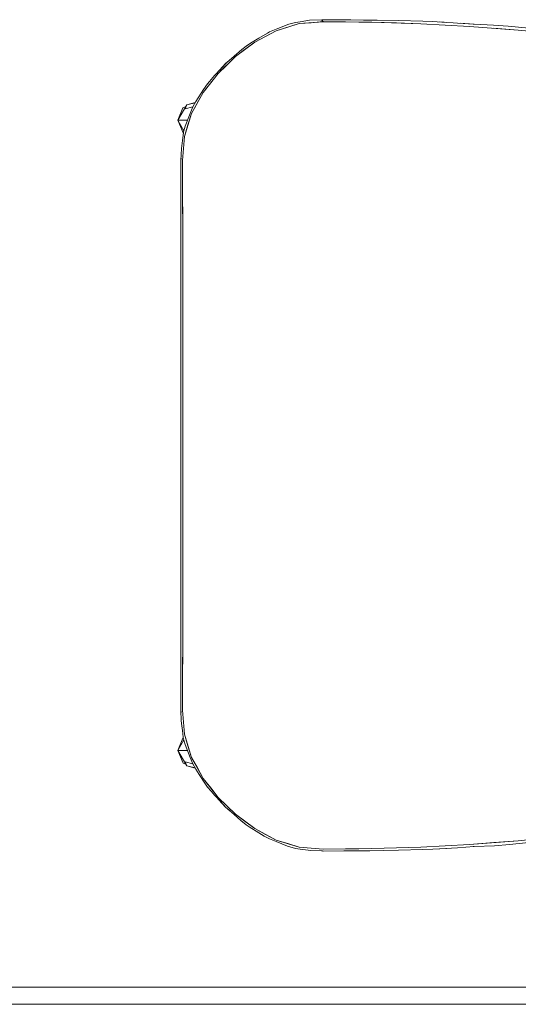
# Model space of a CAD drawing. Header units: millimetres. Extents: x 2 to 902, y -447 to 199.
# Tile 798 of 1056: x 22.191 to 22.771, y 180.925 to 182.072. Entities that reach past the tile are written whole.
import ezdxf

# ---------------------------------------------------------------- set-up
doc = ezdxf.new("R2010")
doc.units = ezdxf.units.MM
doc.header["$MEASUREMENT"] = 0
for name, color, linetype, lineweight in [('IFC-Elemento de mobília-Contorno', 152, 'Continuous', 5), ('IFC-Laje-Contorno', 134, 'Continuous', 5), ('IFC-Parede padrão-Contorno', 44, 'Continuous', 5)]:
    doc.layers.add(name, color=color, linetype=linetype, lineweight=lineweight)

msp = doc.modelspace()

# ---------------------------------------------------------------- linework, layer by layer
at = {"layer": 'IFC-Elemento de mobília-Contorno', "color": 7, "lineweight": 5}
for p, q in [((22.5163, 182.0671), (22.5443, 182.0692)), ((22.5163, 182.0671), (22.5443, 182.0692)), ((22.5175, 182.069), (22.5281, 182.0709)), ((22.5175, 182.069), (22.5281, 182.0709)), ((22.5281, 182.0709), (22.5436, 182.0715)), ((22.5281, 182.0709), (22.5436, 182.0715)), ((22.5408, 182.0689), (22.5443, 182.0692)), ((22.5408, 182.0689), (22.5443, 182.0692)), ((22.5425, 182.0714), (22.5436, 182.0715)), ((22.5426, 182.0712), (22.5433, 182.0703)), ((22.5426, 182.0712), (22.5435, 182.07)), ((22.5426, 182.0712), (22.5433, 182.0703)), ((22.5426, 182.0712), (22.5435, 182.07)), ((22.5428, 182.0715), (22.544, 182.0716)), ((22.5428, 182.0715), (22.544, 182.0716)), ((22.5428, 182.0715), (22.544, 182.0716)), ((22.5432, 182.0704), (22.544, 182.0693)), ((22.5432, 182.0704), (22.544, 182.0693)), ((22.5435, 182.07), (22.5437, 182.0696)), ((22.5435, 182.07), (22.5437, 182.0696)), ((22.5437, 182.0696), (22.5446, 182.0696)), ((22.5437, 182.0696), (22.5446, 182.0696)), ((22.544, 182.0716), (22.5609, 182.0715)), ((22.544, 182.0716), (22.5609, 182.0715)), ((22.544, 182.0693), (22.5443, 182.0692)), ((22.544, 182.0693), (22.5443, 182.0692)), ((22.5443, 182.0692), (22.5446, 182.0696)), ((22.5443, 182.0692), (22.5446, 182.0696)), ((22.5443, 182.0692), (22.5701, 182.0689)), ((22.5443, 182.0692), (22.601, 182.0687)), ((22.5443, 182.0692), (22.5701, 182.0689)), ((22.5443, 182.0692), (22.601, 182.0687)), ((22.5609, 182.0715), (22.5765, 182.0715)), ((22.5609, 182.0715), (22.5765, 182.0715)), ((22.5765, 182.0715), (22.5911, 182.0712)), ((22.5765, 182.0715), (22.5911, 182.0712)), ((22.5911, 182.0712), (22.6072, 182.0711)), ((22.5911, 182.0712), (22.6072, 182.0711)), ((22.6072, 182.0711), (22.632, 182.0705)), ((22.6072, 182.0711), (22.632, 182.0705)), ((22.632, 182.0705), (22.6603, 182.0697)), ((22.632, 182.0705), (22.6603, 182.0697)), ((22.6603, 182.0697), (22.6719, 182.0695)), ((22.6603, 182.0697), (22.6719, 182.0695)), ((22.6719, 182.0695), (22.6875, 182.0685)), ((22.6719, 182.0695), (22.6875, 182.0685)), ((22.6719, 182.0695), (22.6875, 182.0685)), ((22.6719, 182.0695), (22.6875, 182.0685)), ((22.4647, 182.0455), (22.4895, 182.0588)), ((22.4647, 182.0455), (22.4895, 182.0588)), ((22.4817, 182.0575), (22.4893, 182.0604)), ((22.4817, 182.0575), (22.4893, 182.0604)), ((22.4893, 182.0604), (22.5043, 182.0662)), ((22.4893, 182.0604), (22.5043, 182.0662)), ((22.4895, 182.0588), (22.5163, 182.0671)), ((22.4895, 182.0588), (22.5163, 182.0671)), ((22.4895, 182.0588), (22.5029, 182.0629)), ((22.4895, 182.0588), (22.5029, 182.0629)), ((22.5029, 182.0629), (22.5163, 182.0671)), ((22.5029, 182.0629), (22.5163, 182.0671)), ((22.5043, 182.0662), (22.512, 182.0685)), ((22.5043, 182.0662), (22.512, 182.0685)), ((22.512, 182.0685), (22.5175, 182.069)), ((22.512, 182.0685), (22.5175, 182.069)), ((22.5163, 182.0671), (22.5303, 182.0681)), ((22.5163, 182.0671), (22.5303, 182.0681)), ((22.5303, 182.0681), (22.5373, 182.0686)), ((22.5303, 182.0681), (22.5373, 182.0686)), ((22.5373, 182.0686), (22.5408, 182.0689)), ((22.5373, 182.0686), (22.5408, 182.0689)), ((22.5701, 182.0689), (22.5856, 182.0688)), ((22.5701, 182.0689), (22.5856, 182.0688)), ((22.5856, 182.0688), (22.601, 182.0687)), ((22.5856, 182.0688), (22.601, 182.0687)), ((22.601, 182.0687), (22.6578, 182.0669)), ((22.601, 182.0687), (22.6294, 182.0678)), ((22.601, 182.0687), (22.6578, 182.0669)), ((22.601, 182.0687), (22.6294, 182.0678)), ((22.6294, 182.0678), (22.6578, 182.0669)), ((22.6294, 182.0678), (22.6578, 182.0669)), ((22.6578, 182.0669), (22.6861, 182.0654)), ((22.6578, 182.0669), (22.7145, 182.0638)), ((22.6578, 182.0669), (22.6861, 182.0654)), ((22.6578, 182.0669), (22.7145, 182.0638)), ((22.6799, 182.0689), (22.7006, 182.0677)), ((22.6799, 182.0689), (22.7006, 182.0677)), ((22.6861, 182.0654), (22.7145, 182.0638)), ((22.6861, 182.0654), (22.7145, 182.0638)), ((22.7006, 182.0677), (22.7199, 182.0664)), ((22.7006, 182.0677), (22.7199, 182.0664)), ((22.7039, 182.0674), (22.7199, 182.0664)), ((22.7039, 182.0674), (22.7201, 182.0663)), ((22.7145, 182.0638), (22.7711, 182.0595)), ((22.7145, 182.0638), (22.7711, 182.0595)), ((22.719, 182.0664), (22.7201, 182.0663)), ((22.7199, 182.0664), (22.7424, 182.0654)), ((22.7199, 182.0664), (22.7424, 182.0654)), ((22.7424, 182.0654), (22.7598, 182.0641)), ((22.7424, 182.0654), (22.7598, 182.0641)), ((22.7428, 182.0617), (22.7711, 182.0595)), ((22.7428, 182.0617), (22.7711, 182.0595)), ((22.7598, 182.0641), (22.7837, 182.0618)), ((22.7598, 182.0641), (22.7837, 182.0618)), ((22.7711, 182.0595), (22.7994, 182.0567)), ((22.7711, 182.0595), (22.8276, 182.0539)), ((22.7711, 182.0595), (22.7994, 182.0567)), ((22.7711, 182.0595), (22.8276, 182.0539)), ((22.4596, 182.0442), (22.4693, 182.0502)), ((22.4596, 182.0442), (22.4693, 182.0502)), ((22.4647, 182.0455), (22.4771, 182.0521)), ((22.4647, 182.0455), (22.4771, 182.0521)), ((22.4693, 182.0502), (22.4792, 182.056)), ((22.4693, 182.0502), (22.4792, 182.056)), ((22.4792, 182.056), (22.4817, 182.0575)), ((22.4792, 182.056), (22.4817, 182.0575)), ((22.4406, 182.0292), (22.4493, 182.0367)), ((22.4406, 182.0292), (22.4493, 182.0367)), ((22.4422, 182.0286), (22.4647, 182.0455)), ((22.4422, 182.0286), (22.4647, 182.0455)), ((22.4422, 182.0286), (22.4535, 182.0371)), ((22.4422, 182.0286), (22.4535, 182.0371)), ((22.4493, 182.0367), (22.4546, 182.0409)), ((22.4493, 182.0367), (22.4546, 182.0409)), ((22.4535, 182.0371), (22.4647, 182.0455)), ((22.4535, 182.0371), (22.4647, 182.0455)), ((22.4546, 182.0409), (22.4596, 182.0442)), ((22.4546, 182.0409), (22.4596, 182.0442)), ((22.422, 182.009), (22.4422, 182.0286)), ((22.422, 182.009), (22.4422, 182.0286)), ((22.4305, 182.0205), (22.4348, 182.0241)), ((22.4305, 182.0205), (22.4348, 182.0241)), ((22.4305, 182.0205), (22.4347, 182.024)), ((22.4305, 182.0205), (22.4347, 182.024)), ((22.432, 182.0216), (22.4406, 182.0292)), ((22.432, 182.0216), (22.4406, 182.0292)), ((22.4321, 182.0188), (22.4422, 182.0286)), ((22.4321, 182.0188), (22.4422, 182.0286)), ((22.4178, 182.0065), (22.4251, 182.0144)), ((22.4178, 182.0065), (22.4251, 182.0144)), ((22.422, 182.009), (22.4321, 182.0188)), ((22.422, 182.009), (22.4321, 182.0188)), ((22.4236, 182.0127), (22.4305, 182.0205)), ((22.4236, 182.0127), (22.4305, 182.0205)), ((22.4238, 182.0129), (22.4305, 182.0205)), ((22.4238, 182.0129), (22.4305, 182.0205)), ((22.4251, 182.0144), (22.432, 182.0216)), ((22.4251, 182.0144), (22.432, 182.0216)), ((22.4046, 181.987), (22.422, 182.009)), ((22.4046, 181.987), (22.422, 182.009)), ((22.4119, 181.9996), (22.4178, 182.0065)), ((22.4119, 181.9996), (22.4178, 182.0065)), ((22.4133, 181.998), (22.422, 182.009)), ((22.4133, 181.998), (22.422, 182.009)), ((22.3958, 181.9762), (22.4049, 181.9905)), ((22.3958, 181.9762), (22.4049, 181.9905)), ((22.4046, 181.987), (22.4133, 181.998)), ((22.4046, 181.987), (22.4133, 181.998)), ((22.4049, 181.9905), (22.4095, 181.9969)), ((22.4049, 181.9905), (22.4095, 181.9969)), ((22.4095, 181.9969), (22.4119, 181.9996)), ((22.4095, 181.9969), (22.4119, 181.9996)), ((22.3909, 181.9624), (22.4046, 181.987)), ((22.3909, 181.9624), (22.4046, 181.987)), ((22.3976, 181.9745), (22.4046, 181.987)), ((22.3976, 181.9745), (22.4046, 181.987)), ((22.3749, 181.9546), (22.3853, 181.9725)), ((22.3749, 181.9546), (22.3809, 181.9691)), ((22.3809, 181.9691), (22.3841, 181.9705)), ((22.3809, 181.9691), (22.3841, 181.9705)), ((22.3836, 181.9677), (22.3853, 181.9725)), ((22.3836, 181.9677), (22.3853, 181.9725)), ((22.3836, 181.9677), (22.3924, 181.9701)), ((22.3836, 181.9677), (22.3924, 181.9701)), ((22.3853, 181.9725), (22.3953, 181.9752)), ((22.3853, 181.9725), (22.3953, 181.9752)), ((22.3853, 181.9725), (22.395, 181.9747)), ((22.3853, 181.9725), (22.395, 181.9747)), ((22.3893, 181.9625), (22.3924, 181.9701)), ((22.3893, 181.9625), (22.3924, 181.9701)), ((22.3909, 181.9624), (22.3977, 181.9747)), ((22.3909, 181.9624), (22.3977, 181.9747)), ((22.3924, 181.9701), (22.3958, 181.9762)), ((22.3924, 181.9701), (22.3958, 181.9762)), ((22.3924, 181.9701), (22.3924, 181.9701)), ((22.3924, 181.9701), (22.3924, 181.9701)), ((22.3924, 181.97), (22.3924, 181.9701)), ((22.3924, 181.9701), (22.3924, 181.9701)), ((22.3924, 181.9701), (22.3924, 181.9701)), ((22.3924, 181.9701), (22.3924, 181.9701)), ((22.3924, 181.9701), (22.3924, 181.9701)), ((22.3924, 181.9701), (22.3924, 181.9701)), ((22.3749, 181.9546), (22.3774, 181.9546)), ((22.3749, 181.9546), (22.3774, 181.9546)), ((22.3749, 181.9546), (22.381, 181.9399)), ((22.3749, 181.9546), (22.3821, 181.9422)), ((22.3774, 181.9546), (22.3849, 181.9546)), ((22.3774, 181.9546), (22.3849, 181.9546)), ((22.3826, 181.9356), (22.3909, 181.9624)), ((22.3826, 181.9356), (22.3909, 181.9624)), ((22.3835, 181.9475), (22.3893, 181.9625)), ((22.3835, 181.9475), (22.3893, 181.9625)), ((22.3849, 181.9546), (22.3863, 181.9546)), ((22.3849, 181.9546), (22.3863, 181.9546)), ((22.3867, 181.949), (22.3909, 181.9624)), ((22.3867, 181.949), (22.3909, 181.9624)), ((22.3813, 181.9396), (22.3835, 181.9475)), ((22.3813, 181.9396), (22.3835, 181.9475)), ((22.3826, 181.9356), (22.3867, 181.949)), ((22.3826, 181.9356), (22.3867, 181.949)), ((22.3791, 181.9216), (22.3806, 181.9342)), ((22.3791, 181.9216), (22.3806, 181.9342)), ((22.3805, 181.9076), (22.3826, 181.9356)), ((22.3805, 181.9076), (22.3826, 181.9356)), ((22.3806, 181.9342), (22.3814, 181.9398)), ((22.3806, 181.9342), (22.3814, 181.9398)), ((22.3813, 181.9396), (22.3814, 181.9398)), ((22.3813, 181.9396), (22.3814, 181.9398)), ((22.3813, 181.9395), (22.3813, 181.9396)), ((22.3813, 181.9395), (22.3813, 181.9396)), ((22.3814, 181.9398), (22.3814, 181.9398)), ((22.3814, 181.9396), (22.3814, 181.9398)), ((22.3814, 181.9398), (22.3814, 181.9398)), ((22.3814, 181.9396), (22.3814, 181.9398)), ((22.3816, 181.9216), (22.3826, 181.9356)), ((22.3816, 181.9216), (22.3826, 181.9356)), ((22.3786, 181.9077), (22.3791, 181.9216)), ((22.3786, 181.9077), (22.3791, 181.9216)), ((22.3805, 181.9076), (22.3816, 181.9216)), ((22.3805, 181.9076), (22.3816, 181.9216)), ((22.3785, 181.9077), (22.3787, 181.9102)), ((22.3785, 181.9077), (22.3787, 181.9102)), ((22.3785, 181.9076), (22.3787, 181.91)), ((22.3785, 181.8876), (22.3785, 181.9077)), ((22.3785, 181.8876), (22.3785, 181.9077)), ((22.3785, 181.8876), (22.3785, 181.9076)), ((22.3804, 181.8719), (22.3805, 181.9076)), ((22.3804, 181.8719), (22.3805, 181.9076)), ((22.3805, 181.8874), (22.3805, 181.9076)), ((22.3805, 181.8874), (22.3805, 181.9076)), ((22.3785, 181.8676), (22.3785, 181.8876)), ((22.3785, 181.8676), (22.3785, 181.8876)), ((22.3804, 181.8719), (22.3805, 181.8874)), ((22.3785, 181.8476), (22.3785, 181.8676)), ((22.3785, 181.8476), (22.3785, 181.8676)), ((22.3785, 181.8476), (22.3785, 181.8676)), ((22.3785, 181.8476), (22.3785, 181.8676)), ((22.3804, 181.8719), (22.3805, 181.8541)), ((22.3804, 181.8719), (22.3806, 181.8364)), ((22.3804, 181.8719), (22.3805, 181.8541)), ((22.3804, 181.8719), (22.3806, 181.8364)), ((22.3805, 181.8541), (22.3806, 181.8364)), ((22.3785, 181.8276), (22.3785, 181.8476)), ((22.3785, 181.8276), (22.3785, 181.8476)), ((22.3806, 181.8364), (22.3806, 181.8008)), ((22.3806, 181.8364), (22.3806, 181.8186)), ((22.3806, 181.8364), (22.3806, 181.8186)), ((22.3785, 181.8076), (22.3785, 181.8276)), ((22.3785, 181.8076), (22.3785, 181.8276)), ((22.3806, 181.8186), (22.3806, 181.8008)), ((22.3785, 181.7876), (22.3785, 181.8076)), ((22.3785, 181.7876), (22.3785, 181.8076)), ((22.3806, 181.7831), (22.3806, 181.8008)), ((22.3806, 181.7653), (22.3806, 181.8008)), ((22.3806, 181.7831), (22.3806, 181.8008)), ((22.3806, 181.7653), (22.3806, 181.8008)), ((22.3785, 181.7676), (22.3785, 181.7876)), ((22.3785, 181.7676), (22.3785, 181.7876)), ((22.3785, 181.7676), (22.3785, 181.7876)), ((22.3785, 181.7476), (22.3785, 181.7676)), ((22.3785, 181.7476), (22.3785, 181.7676)), ((22.3785, 181.7476), (22.3785, 181.7676)), ((22.3806, 181.7475), (22.3806, 181.7653)), ((22.3806, 181.7297), (22.3806, 181.7653)), ((22.3806, 181.7475), (22.3806, 181.7653)), ((22.3806, 181.7297), (22.3806, 181.7653)), ((22.3785, 181.7276), (22.3785, 181.7476)), ((22.3785, 181.7276), (22.3785, 181.7476)), ((22.3785, 181.7276), (22.3785, 181.7476)), ((22.3785, 181.7176), (22.3785, 181.7476)), ((22.3785, 181.7176), (22.3785, 181.7276)), ((22.3785, 181.7176), (22.3785, 181.7276)), ((22.3806, 181.7297), (22.3806, 181.712)), ((22.3806, 181.7297), (22.3806, 181.6942)), ((22.3806, 181.7297), (22.3806, 181.712)), ((22.3806, 181.7297), (22.3806, 181.6942)), ((22.3785, 181.7076), (22.3785, 181.7176)), ((22.3785, 181.7076), (22.3785, 181.7176)), ((22.3785, 181.7076), (22.3785, 181.7176)), ((22.3785, 181.6876), (22.3785, 181.7076)), ((22.3785, 181.6876), (22.3785, 181.7076)), ((22.3806, 181.6942), (22.3807, 181.6587)), ((22.3806, 181.6942), (22.3806, 181.6764)), ((22.3806, 181.6942), (22.3806, 181.6764)), ((22.3806, 181.6942), (22.3807, 181.6587)), ((22.3785, 181.6676), (22.3785, 181.6876)), ((22.3785, 181.6676), (22.3785, 181.6876)), ((22.3785, 181.6676), (22.3785, 181.6876)), ((22.3785, 181.6476), (22.3785, 181.6676)), ((22.3785, 181.6476), (22.3785, 181.6676)), ((22.3785, 181.6476), (22.3785, 181.6676)), ((22.3807, 181.6587), (22.3807, 181.6409)), ((22.3807, 181.6587), (22.3807, 181.6231)), ((22.3807, 181.6587), (22.3807, 181.6409)), ((22.3807, 181.6587), (22.3807, 181.6231)), ((22.3785, 181.6376), (22.3785, 181.6476)), ((22.3785, 181.6376), (22.3785, 181.6476)), ((22.3785, 181.6276), (22.3785, 181.6376)), ((22.3785, 181.6276), (22.3785, 181.6376)), ((22.3785, 181.6076), (22.3785, 181.6276)), ((22.3785, 181.6076), (22.3785, 181.6276)), ((22.3785, 181.6076), (22.3785, 181.6276)), ((22.3807, 181.5876), (22.3807, 181.6231)), ((22.3807, 181.6054), (22.3807, 181.6231)), ((22.3807, 181.5876), (22.3807, 181.6231)), ((22.3807, 181.6054), (22.3807, 181.6231)), ((22.3785, 181.5876), (22.3785, 181.6076)), ((22.3785, 181.5876), (22.3785, 181.6076)), ((22.3785, 181.5876), (22.3785, 181.6076)), ((22.3785, 181.5676), (22.3785, 181.5876)), ((22.3785, 181.5676), (22.3785, 181.5876)), ((22.3807, 181.552), (22.3807, 181.5876)), ((22.3807, 181.552), (22.3807, 181.5876)), ((22.3807, 181.5698), (22.3807, 181.5787)), ((22.3807, 181.5698), (22.3807, 181.5787)), ((22.3785, 181.5476), (22.3785, 181.5676)), ((22.3785, 181.5476), (22.3785, 181.5676)), ((22.3807, 181.552), (22.3807, 181.5698)), ((22.3807, 181.552), (22.3807, 181.5698)), ((22.3785, 181.5276), (22.3785, 181.5476)), ((22.3785, 181.5276), (22.3785, 181.5476)), ((22.3785, 181.5076), (22.3785, 181.5476)), ((22.3807, 181.5165), (22.3807, 181.552)), ((22.3807, 181.5165), (22.3807, 181.552)), ((22.3807, 181.5165), (22.3807, 181.5343)), ((22.3807, 181.5165), (22.3807, 181.5343)), ((22.3785, 181.5076), (22.3785, 181.5276)), ((22.3785, 181.5076), (22.3785, 181.5276)), ((22.3785, 181.4876), (22.3785, 181.5076)), ((22.3785, 181.4876), (22.3785, 181.5076)), ((22.3785, 181.4876), (22.3785, 181.5076)), ((22.3806, 181.481), (22.3807, 181.5165)), ((22.3806, 181.481), (22.3807, 181.5165)), ((22.3806, 181.481), (22.3806, 181.4987)), ((22.3806, 181.481), (22.3806, 181.4987)), ((22.3785, 181.4676), (22.3785, 181.4876)), ((22.3785, 181.4676), (22.3785, 181.4876)), ((22.3806, 181.4454), (22.3806, 181.481)), ((22.3806, 181.4454), (22.3806, 181.481)), ((22.3785, 181.4576), (22.3785, 181.4676)), ((22.3785, 181.4576), (22.3785, 181.4676)), ((22.3785, 181.4576), (22.3785, 181.4676)), ((22.3806, 181.4454), (22.3806, 181.4632)), ((22.3806, 181.4454), (22.3806, 181.4632)), ((22.3785, 181.4476), (22.3785, 181.4576)), ((22.3785, 181.4476), (22.3785, 181.4576)), ((22.3785, 181.4276), (22.3785, 181.4476)), ((22.3785, 181.4276), (22.3785, 181.4476)), ((22.3785, 181.4276), (22.3785, 181.4476)), ((22.3806, 181.4454), (22.3806, 181.4099)), ((22.3806, 181.4454), (22.3806, 181.4099)), ((22.3785, 181.4076), (22.3785, 181.4276)), ((22.3785, 181.4076), (22.3785, 181.4276)), ((22.3785, 181.4076), (22.3785, 181.4276)), ((22.3785, 181.3876), (22.3785, 181.4276)), ((22.3806, 181.4188), (22.3806, 181.4277)), ((22.3806, 181.4188), (22.3806, 181.4277)), ((22.3806, 181.4099), (22.3806, 181.4188)), ((22.3806, 181.4099), (22.3806, 181.4188)), ((22.3785, 181.3876), (22.3785, 181.4076)), ((22.3785, 181.3876), (22.3785, 181.4076)), ((22.3806, 181.3743), (22.3806, 181.4099)), ((22.3806, 181.3743), (22.3806, 181.4099)), ((22.3785, 181.3676), (22.3785, 181.3876)), ((22.3785, 181.3676), (22.3785, 181.3876)), ((22.3806, 181.3743), (22.3806, 181.3921)), ((22.3806, 181.3743), (22.3806, 181.3921)), ((22.3806, 181.3388), (22.3806, 181.3743)), ((22.3806, 181.3566), (22.3806, 181.3743)), ((22.3806, 181.3388), (22.3806, 181.3743)), ((22.3785, 181.3476), (22.3785, 181.3676)), ((22.3785, 181.3476), (22.3785, 181.3676)), ((22.3785, 181.3476), (22.3785, 181.3676)), ((22.3785, 181.3276), (22.3785, 181.3476)), ((22.3785, 181.3276), (22.3785, 181.3476)), ((22.3806, 181.3388), (22.3806, 181.3566)), ((22.3806, 181.3388), (22.3806, 181.3566)), ((22.3804, 181.3033), (22.3806, 181.3388)), ((22.3804, 181.3033), (22.3806, 181.3388)), ((22.3805, 181.321), (22.3806, 181.3388)), ((22.3785, 181.3076), (22.3785, 181.3276)), ((22.3785, 181.3076), (22.3785, 181.3276)), ((22.3785, 181.3076), (22.3785, 181.3276)), ((22.3785, 181.3076), (22.3785, 181.3276)), ((22.3804, 181.3033), (22.3805, 181.321)), ((22.3804, 181.3033), (22.3805, 181.321)), ((22.3785, 181.2876), (22.3785, 181.3076)), ((22.3785, 181.2876), (22.3785, 181.3076)), ((22.3804, 181.3033), (22.3805, 181.2677)), ((22.3804, 181.3033), (22.3805, 181.2877)), ((22.3804, 181.3033), (22.3805, 181.2677)), ((22.3785, 181.2676), (22.3785, 181.2876)), ((22.3785, 181.2676), (22.3785, 181.2876)), ((22.3785, 181.2674), (22.3785, 181.2876)), ((22.3805, 181.2877), (22.3805, 181.2677)), ((22.3805, 181.2877), (22.3805, 181.2677)), ((22.3785, 181.2676), (22.3787, 181.2652)), ((22.3785, 181.2674), (22.3785, 181.2676)), ((22.3785, 181.2676), (22.3787, 181.2652)), ((22.3785, 181.2674), (22.3787, 181.265)), ((22.3785, 181.2674), (22.3787, 181.265)), ((22.3786, 181.2676), (22.379, 181.2553)), ((22.3786, 181.2676), (22.379, 181.2553)), ((22.3805, 181.2677), (22.3816, 181.2536)), ((22.3805, 181.2677), (22.3826, 181.2396)), ((22.3805, 181.2677), (22.3816, 181.2536)), ((22.3805, 181.2677), (22.3826, 181.2396)), ((22.379, 181.2553), (22.3806, 181.2409)), ((22.379, 181.2553), (22.3806, 181.2409)), ((22.3816, 181.2536), (22.3826, 181.2396)), ((22.3816, 181.2536), (22.3826, 181.2396)), ((22.3749, 181.2206), (22.3809, 181.2351)), ((22.3749, 181.2206), (22.3821, 181.233)), ((22.3806, 181.2409), (22.3813, 181.2355)), ((22.3806, 181.2409), (22.3813, 181.2355)), ((22.3813, 181.2357), (22.3813, 181.2355)), ((22.3813, 181.2355), (22.3835, 181.2277)), ((22.3813, 181.2355), (22.3814, 181.2354)), ((22.3813, 181.2355), (22.3814, 181.2353)), ((22.3813, 181.2355), (22.3835, 181.2277)), ((22.3813, 181.2355), (22.3814, 181.2354)), ((22.3814, 181.2353), (22.3814, 181.2353)), ((22.3814, 181.2353), (22.3814, 181.2353)), ((22.3826, 181.2396), (22.3867, 181.2262)), ((22.3826, 181.2396), (22.3909, 181.2127)), ((22.3826, 181.2396), (22.3867, 181.2262)), ((22.3826, 181.2396), (22.3909, 181.2127)), ((22.3835, 181.2277), (22.3893, 181.2126)), ((22.3835, 181.2277), (22.3893, 181.2126)), ((22.3867, 181.2262), (22.3909, 181.2127)), ((22.3867, 181.2262), (22.3909, 181.2127)), ((22.3749, 181.2206), (22.3774, 181.2206)), ((22.3749, 181.2206), (22.3774, 181.2206)), ((22.3749, 181.2206), (22.381, 181.206)), ((22.3749, 181.2206), (22.3853, 181.2027)), ((22.3774, 181.2206), (22.3849, 181.2206)), ((22.3774, 181.2206), (22.3849, 181.2206)), ((22.3849, 181.2206), (22.3863, 181.2206)), ((22.3849, 181.2206), (22.3863, 181.2206)), ((22.3893, 181.2126), (22.3924, 181.2051)), ((22.3893, 181.2126), (22.3924, 181.2051)), ((22.3909, 181.2127), (22.4046, 181.1882)), ((22.3909, 181.2127), (22.3977, 181.2005)), ((22.3909, 181.2127), (22.4046, 181.1882)), ((22.381, 181.206), (22.3841, 181.2047)), ((22.381, 181.206), (22.3841, 181.2047)), ((22.3836, 181.2075), (22.3853, 181.2027)), ((22.3836, 181.2075), (22.3924, 181.2051)), ((22.3836, 181.2075), (22.3853, 181.2027)), ((22.3836, 181.2075), (22.3924, 181.2051)), ((22.3853, 181.2027), (22.395, 181.2005)), ((22.3853, 181.2027), (22.3953, 181.2)), ((22.3853, 181.2027), (22.395, 181.2005)), ((22.3853, 181.2027), (22.3953, 181.2)), ((22.3923, 181.2054), (22.3924, 181.2051)), ((22.3924, 181.2052), (22.3924, 181.2051)), ((22.3924, 181.2051), (22.3924, 181.2051)), ((22.3924, 181.2051), (22.3926, 181.2048)), ((22.3924, 181.2051), (22.3924, 181.2051)), ((22.3924, 181.2051), (22.3958, 181.199)), ((22.3924, 181.2051), (22.3924, 181.2051)), ((22.3924, 181.2051), (22.3924, 181.2051)), ((22.3924, 181.2051), (22.3926, 181.2048)), ((22.3924, 181.2051), (22.3924, 181.2051)), ((22.3924, 181.2051), (22.3958, 181.199)), ((22.3924, 181.2051), (22.3924, 181.2051)), ((22.3958, 181.199), (22.3999, 181.1927)), ((22.3958, 181.199), (22.3999, 181.1927)), ((22.3977, 181.2005), (22.4046, 181.1882)), ((22.3977, 181.2005), (22.4046, 181.1882)), ((22.3999, 181.1927), (22.4065, 181.1828)), ((22.3999, 181.1927), (22.4065, 181.1828)), ((22.4046, 181.1882), (22.4133, 181.1772)), ((22.4046, 181.1882), (22.422, 181.1661)), ((22.4046, 181.1882), (22.422, 181.1661)), ((22.4065, 181.1828), (22.4095, 181.1782)), ((22.4065, 181.1828), (22.4095, 181.1782)), ((22.4095, 181.1782), (22.4137, 181.1733)), ((22.4095, 181.1782), (22.4137, 181.1733)), ((22.4133, 181.1772), (22.422, 181.1661)), ((22.4133, 181.1772), (22.422, 181.1661)), ((22.4137, 181.1733), (22.4181, 181.1685)), ((22.4137, 181.1733), (22.4181, 181.1685)), ((22.4181, 181.1685), (22.4251, 181.1608)), ((22.4181, 181.1685), (22.4251, 181.1608)), ((22.422, 181.1661), (22.4321, 181.1563)), ((22.422, 181.1661), (22.4422, 181.1465)), ((22.422, 181.1661), (22.4321, 181.1563)), ((22.422, 181.1661), (22.4422, 181.1465)), ((22.4228, 181.1634), (22.4305, 181.1547)), ((22.4228, 181.1634), (22.4305, 181.1547)), ((22.423, 181.1631), (22.4305, 181.1547)), ((22.423, 181.1631), (22.4305, 181.1547)), ((22.4305, 181.1547), (22.436, 181.1501)), ((22.4305, 181.1547), (22.4361, 181.15)), ((22.4305, 181.1547), (22.436, 181.1501)), ((22.4305, 181.1547), (22.4361, 181.15)), ((22.4321, 181.1563), (22.4422, 181.1465)), ((22.4321, 181.1563), (22.4422, 181.1465)), ((22.4323, 181.1533), (22.4406, 181.146)), ((22.4323, 181.1533), (22.4406, 181.146)), ((22.4406, 181.146), (22.4484, 181.1391)), ((22.4406, 181.146), (22.4484, 181.1391)), ((22.4422, 181.1465), (22.4647, 181.1297)), ((22.4422, 181.1465), (22.4535, 181.1381)), ((22.4422, 181.1465), (22.4647, 181.1297)), ((22.4422, 181.1465), (22.4535, 181.1381)), ((22.4484, 181.1391), (22.4546, 181.1343)), ((22.4484, 181.1391), (22.4546, 181.1343)), ((22.4535, 181.1381), (22.4647, 181.1297)), ((22.4535, 181.1381), (22.4647, 181.1297)), ((22.4546, 181.1343), (22.4582, 181.132)), ((22.4546, 181.1343), (22.4582, 181.132)), ((22.4582, 181.132), (22.4693, 181.125)), ((22.4582, 181.132), (22.4693, 181.125)), ((22.4647, 181.1297), (22.4895, 181.1164)), ((22.4647, 181.1297), (22.4771, 181.123)), ((22.4647, 181.1297), (22.4895, 181.1164)), ((22.4647, 181.1297), (22.4771, 181.123)), ((22.4693, 181.125), (22.4756, 181.121)), ((22.4693, 181.125), (22.4756, 181.121)), ((22.4756, 181.121), (22.4817, 181.1177)), ((22.4756, 181.121), (22.4817, 181.1177)), ((22.4771, 181.123), (22.4895, 181.1164)), ((22.4771, 181.123), (22.4895, 181.1164)), ((22.4817, 181.1177), (22.4893, 181.1147)), ((22.4817, 181.1177), (22.4893, 181.1147)), ((22.7711, 181.1157), (22.8276, 181.1212)), ((22.7711, 181.1157), (22.8276, 181.1212)), ((22.4893, 181.1147), (22.5027, 181.1095)), ((22.4893, 181.1147), (22.5027, 181.1095)), ((22.4895, 181.1164), (22.5163, 181.1081)), ((22.4895, 181.1164), (22.5029, 181.1123)), ((22.4895, 181.1164), (22.5163, 181.1081)), ((22.4895, 181.1164), (22.5029, 181.1123)), ((22.5027, 181.1095), (22.512, 181.1067)), ((22.5027, 181.1095), (22.512, 181.1067)), ((22.5029, 181.1123), (22.5163, 181.1081)), ((22.5029, 181.1123), (22.5163, 181.1081)), ((22.512, 181.1067), (22.5174, 181.1058)), ((22.512, 181.1067), (22.5174, 181.1058)), ((22.5163, 181.1081), (22.5303, 181.1071)), ((22.5163, 181.1081), (22.5443, 181.106)), ((22.5163, 181.1081), (22.5303, 181.1071)), ((22.5163, 181.1081), (22.5443, 181.106)), ((22.5303, 181.1071), (22.5443, 181.106)), ((22.5303, 181.1071), (22.5443, 181.106)), ((22.5443, 181.106), (22.601, 181.1065)), ((22.5443, 181.106), (22.601, 181.1065)), ((22.5443, 181.106), (22.5701, 181.1062)), ((22.5443, 181.106), (22.5701, 181.1062)), ((22.5701, 181.1062), (22.5856, 181.1064)), ((22.5701, 181.1062), (22.5856, 181.1064)), ((22.5856, 181.1064), (22.601, 181.1065)), ((22.5856, 181.1064), (22.601, 181.1065)), ((22.601, 181.1065), (22.6578, 181.1083)), ((22.601, 181.1065), (22.6578, 181.1083)), ((22.601, 181.1065), (22.6294, 181.1074)), ((22.601, 181.1065), (22.6294, 181.1074)), ((22.6294, 181.1074), (22.6578, 181.1083)), ((22.6294, 181.1074), (22.6578, 181.1083)), ((22.6578, 181.1083), (22.7145, 181.1113)), ((22.6578, 181.1083), (22.7145, 181.1113)), ((22.6578, 181.1083), (22.6861, 181.1098)), ((22.6578, 181.1083), (22.6861, 181.1098)), ((22.6719, 181.1057), (22.6875, 181.1067)), ((22.6719, 181.1057), (22.688, 181.1067)), ((22.6719, 181.1057), (22.6875, 181.1067)), ((22.6719, 181.1057), (22.688, 181.1067)), ((22.6799, 181.1063), (22.7006, 181.1074)), ((22.6799, 181.1063), (22.7006, 181.1074)), ((22.6861, 181.1098), (22.7145, 181.1113)), ((22.6861, 181.1098), (22.7145, 181.1113)), ((22.7006, 181.1074), (22.7199, 181.1088)), ((22.7006, 181.1074), (22.7199, 181.1088)), ((22.7145, 181.1113), (22.7711, 181.1157)), ((22.7145, 181.1113), (22.7711, 181.1157)), ((22.7145, 181.1113), (22.7428, 181.1135)), ((22.7145, 181.1113), (22.7428, 181.1135)), ((22.719, 181.1088), (22.7201, 181.1088)), ((22.719, 181.1088), (22.7201, 181.1088)), ((22.7199, 181.1088), (22.7438, 181.1099)), ((22.7199, 181.1088), (22.7438, 181.1099)), ((22.7428, 181.1135), (22.7711, 181.1157)), ((22.7428, 181.1135), (22.7711, 181.1157)), ((22.7438, 181.1099), (22.7613, 181.1112)), ((22.7438, 181.1099), (22.7613, 181.1112)), ((22.7613, 181.1112), (22.7837, 181.1134)), ((22.7613, 181.1112), (22.7837, 181.1134)), ((22.5174, 181.1058), (22.5299, 181.1042)), ((22.5174, 181.1058), (22.5299, 181.1042)), ((22.5299, 181.1042), (22.5435, 181.1037)), ((22.5299, 181.1042), (22.5435, 181.1037)), ((22.5424, 181.1037), (22.544, 181.1036)), ((22.5424, 181.1037), (22.5439, 181.1036)), ((22.5424, 181.1037), (22.544, 181.1036)), ((22.5424, 181.1037), (22.5439, 181.1036)), ((22.5439, 181.1036), (22.5691, 181.104)), ((22.544, 181.1036), (22.5692, 181.104)), ((22.544, 181.1036), (22.5692, 181.104)), ((22.5683, 181.104), (22.5817, 181.1037)), ((22.5683, 181.104), (22.5817, 181.1037)), ((22.5817, 181.1037), (22.5985, 181.104)), ((22.5817, 181.1037), (22.5985, 181.104)), ((22.5985, 181.104), (22.6142, 181.1041)), ((22.5985, 181.104), (22.6142, 181.1041)), ((22.6142, 181.1041), (22.632, 181.1046)), ((22.6142, 181.1041), (22.632, 181.1046)), ((22.632, 181.1046), (22.6603, 181.1055)), ((22.632, 181.1046), (22.6603, 181.1055)), ((22.6603, 181.1055), (22.6719, 181.1057)), ((22.6603, 181.1055), (22.6719, 181.1057))]:
    msp.add_line(p, q, dxfattribs=at)
at = {"layer": 'IFC-Laje-Contorno', "color": 7, "lineweight": 5}
msp.add_line((18.7361, 180.9252), (28.6683, 180.9252), dxfattribs=at)
at = {"layer": 'IFC-Parede padrão-Contorno', "color": 7, "lineweight": 5}
for p, q in [((16.2265, 180.9452), (23.2338, 180.9452)), ((20.6214, 180.9252), (27.6287, 180.9252))]:
    msp.add_line(p, q, dxfattribs=at)

doc.saveas('drawing.dxf')
